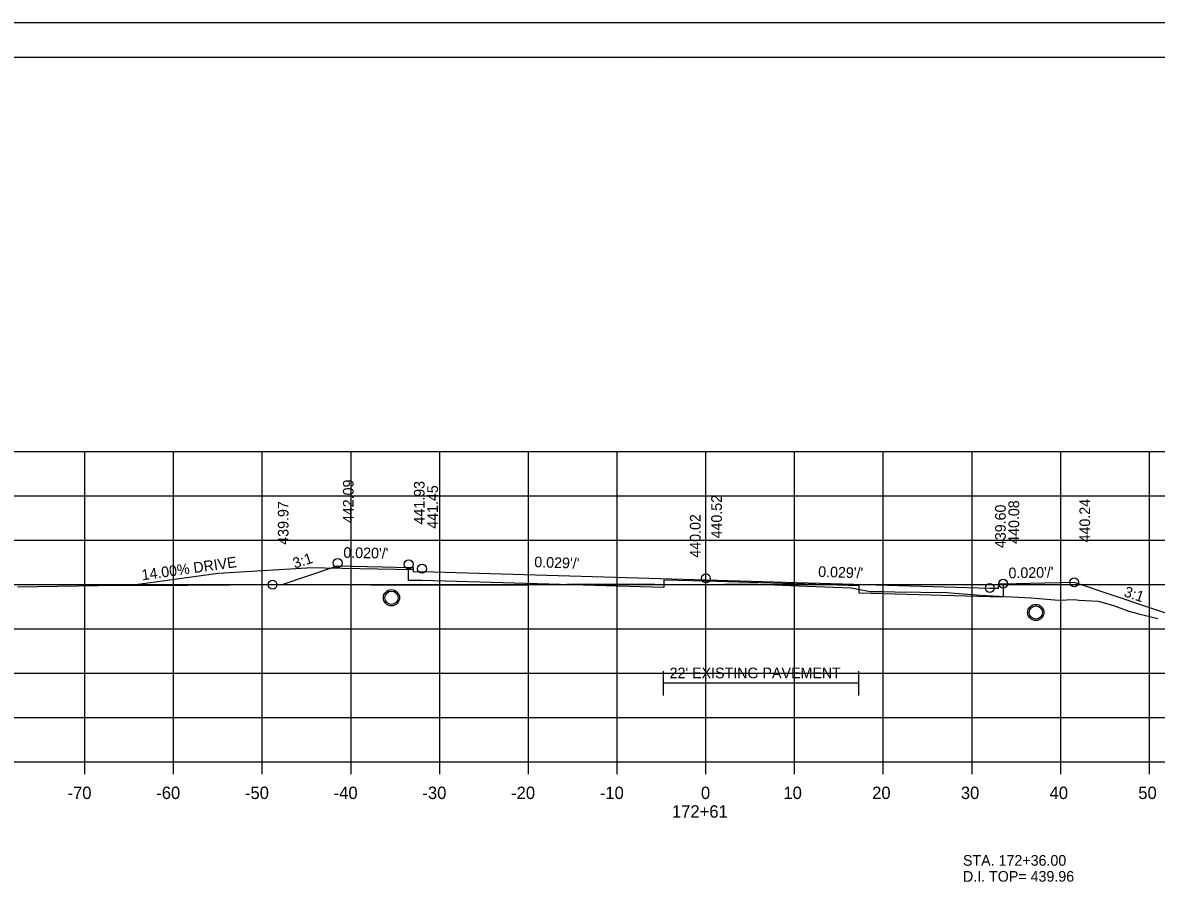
# Model space of a CAD drawing. Extents: x 1538688 to 1540766, y 656250 to 671912.
# Drawn here: x 1538781.2 to 1538909, y 670107.7 to 670204.9 of the extents above; entities that cross this region are included whole.
import ezdxf

# ---------------------------------------------------------------- set-up
doc = ezdxf.new("R2010")
doc.units = 0
for name, color, linetype in [('16', 7, 'Continuous'), ('18', 7, 'Continuous'), ('20', 7, 'Continuous'), ('22', 7, 'Continuous'), ('26', 7, 'Continuous'), ('39', 7, 'Continuous'), ('40', 7, 'Continuous'), ('41', 7, 'Continuous'), ('42', 7, 'Continuous'), ('7', 7, 'Continuous'), ('Borings', 7, 'Continuous'), ('Horizontal Alignment', 7, 'Continuous'), ('RipRap', 7, 'Continuous')]:
    doc.layers.add(name, color=color, linetype=linetype)

msp = doc.modelspace()

# ---------------------------------------------------------------- linework, layer by layer
at = {"layer": '16'}
for p, q in [((1538793.35, 670141.42), (1538803.2, 670142.8)), ((1538803.2, 670142.8), (1538813.18, 670143.4)), ((1538825.18, 670143.16), (1538813.18, 670143.4))]:
    msp.add_line(p, q, dxfattribs=at)
at = {"layer": '18'}
msp.add_lwpolyline([(1538780.58, 670141.25), (1538789.67, 670141.41), (1538799.79, 670141.44), (1538802.56, 670141.45), (1538804.53, 670141.48), (1538808.1, 670141.49), (1538820.37, 670141.45), (1538824.6, 670141.46), (1538835.68, 670141.43), (1538840.53, 670141.5), (1538844.51, 670141.57), (1538851.47, 670141.55), (1538852.4, 670141.54), (1538852.71, 670141.52), (1538860.26, 670141.54), (1538864.11, 670141.54), (1538868.61, 670141.36), (1538874.57, 670141.12), (1538875.12, 670141.01), (1538876.72, 670140.72), (1538877.05, 670140.73), (1538877.35, 670140.71), (1538878.03, 670140.72), (1538879.48, 670140.68), (1538885.32, 670140.59), (1538889.15, 670140.29), (1538891.22, 670140.2), (1538894.86, 670139.99), (1538897.98, 670139.75), (1538899.69, 670139.81), (1538900.27, 670139.74), (1538902.41, 670139.63), (1538904.11, 670139.15), (1538905.87, 670138.51), (1538906.84, 670138.24), (1538909.12, 670137.66)], dxfattribs=at)
at = {"layer": '20'}
for points in [[(1538810.32, 670141.48), (1538816.67, 670143.6), (1538821.67, 670143.5), (1538824.67, 670143.44), (1538825.17, 670143.44), (1538825.18, 670142.94), (1538826.18, 670142.96), (1538858.18, 670142.03), (1538890.18, 670141.11), (1538891.18, 670141.09), (1538891.19, 670141.59), (1538891.69, 670141.59), (1538894.69, 670141.65), (1538899.69, 670141.75), (1538912.43, 670137.5)], [(1538891.69, 670141.59), (1538891.69, 670140.09), (1538890.18, 670140.11), (1538875.44, 670140.54), (1538875.44, 670141.37), (1538858.18, 670141.87), (1538853.44, 670142), (1538853.44, 670141.17), (1538826.18, 670141.96), (1538824.67, 670141.94), (1538824.67, 670143.44)]]:
    msp.add_lwpolyline(points, dxfattribs=at)
at = {"layer": '22'}
for p, q in [((1538718.18, 670156.51), (1538998.18, 670156.51)), ((1538788.18, 670121.51), (1538788.18, 670156.51)), ((1538798.18, 670121.51), (1538798.18, 670156.51)), ((1538808.18, 670121.51), (1538808.18, 670156.51)), ((1538818.18, 670121.51), (1538818.18, 670156.51)), ((1538828.18, 670121.51), (1538828.18, 670156.51)), ((1538838.18, 670121.51), (1538838.18, 670156.51)), ((1538848.18, 670121.51), (1538848.18, 670156.51)), ((1538858.18, 670121.51), (1538858.18, 670156.51)), ((1538868.18, 670121.51), (1538868.18, 670156.51)), ((1538878.18, 670121.51), (1538878.18, 670156.51)), ((1538888.18, 670121.51), (1538888.18, 670156.51)), ((1538898.18, 670121.51), (1538898.18, 670156.51)), ((1538908.18, 670121.51), (1538908.18, 670156.51)), ((1538718.18, 670151.51), (1538998.18, 670151.51)), ((1538718.18, 670146.51), (1538998.18, 670146.51)), ((1538718.18, 670141.51), (1538998.18, 670141.51)), ((1538718.18, 670136.51), (1538998.18, 670136.51)), ((1538718.18, 670131.51), (1538998.18, 670131.51)), ((1538718.18, 670126.51), (1538998.18, 670126.51)), ((1538718.18, 670121.51), (1538998.18, 670121.51))]:
    msp.add_line(p, q, dxfattribs=at)
at = {"layer": '26'}
msp.add_line((1538687.78, 670204.87), (1539021.11, 670204.87), dxfattribs=at)
msp.add_lwpolyline([(1538687.77, 670204.87), (1539021.11, 670204.87), (1539021.11, 669991.53), (1538687.77, 669991.53)], close=True, dxfattribs=at)
for centre, radius in [((1538816.67, 670143.93), 0.5), ((1538824.67, 670143.77), 0.5), ((1538826.18, 670143.29), 0.5), ((1538858.18, 670142.2), 0.5), ((1538809.33, 670141.49), 0.5), ((1538890.18, 670141.11), 0.5), ((1538891.69, 670141.59), 0.5), ((1538899.69, 670141.75), 0.5), ((1538822.74, 670140.01), 0.917), ((1538895.37, 670138.35), 0.917)]:
    msp.add_circle(centre, radius, dxfattribs=at)
at = {"layer": '39'}
for centre in [(1538822.74, 670140.01), (1538895.37, 670138.35)]:
    msp.add_circle(centre, 0.75, dxfattribs=at)
at = {"layer": '7'}
for p, q in [((1538853.38, 670131.75), (1538853.38, 670129)), ((1538875.38, 670131.75), (1538875.38, 670129)), ((1538875.38, 670130.37), (1538853.38, 670130.37))]:
    msp.add_line(p, q, dxfattribs=at)
at = {"layer": 'Borings'}
for p, q in [((1538718.18, 670121.51), (1538998.18, 670121.51)), ((1538788.18, 670120.11), (1538788.18, 670121.51)), ((1538798.18, 670120.11), (1538798.18, 670121.51)), ((1538808.18, 670120.11), (1538808.18, 670121.51)), ((1538818.18, 670120.11), (1538818.18, 670121.51)), ((1538828.18, 670120.11), (1538828.18, 670121.51)), ((1538838.18, 670120.11), (1538838.18, 670121.51)), ((1538848.18, 670120.11), (1538848.18, 670121.51)), ((1538858.18, 670120.11), (1538858.18, 670121.51)), ((1538868.18, 670120.11), (1538868.18, 670121.51)), ((1538878.18, 670120.11), (1538878.18, 670121.51)), ((1538888.18, 670120.11), (1538888.18, 670121.51)), ((1538898.18, 670120.11), (1538898.18, 670121.51)), ((1538908.18, 670120.11), (1538908.18, 670121.51))]:
    msp.add_line(p, q, dxfattribs=at)
at = {"layer": 'RipRap'}
for p, q in [((1538700.18, 670200.97), (1539016.36, 670200.97)), ((1538852.7, 670200.71), (1538852.7, 670200.71)), ((1538852.7, 670200.71), (1538852.7, 670200.71))]:
    msp.add_line(p, q, dxfattribs=at)

# ---------------------------------------------------------------- texts
at = {"layer": '16'}
msp.add_text('14.00% DRIVE', height=1.2, rotation=7.9994, dxfattribs=at).set_placement((1538794.66, 670141.97))
at = {"layer": '40'}
for s, p in [('STA. 172+36.00', (1538887.16, 670109.79)), ('D.I. TOP= 439.96', (1538887.16, 670107.99))]:
    msp.add_text(s, height=1.2, dxfattribs=at).set_placement(p)
at = {"layer": '41'}
for s, p in [('442.09', (1538818.47, 670148.43)), ('441.93', (1538826.47, 670148.27)), ('441.45', (1538827.98, 670147.79)), ('440.52', (1538859.98, 670146.7)), ('439.97', (1538811.13, 670145.99)), ('439.60', (1538891.98, 670145.61)), ('440.08', (1538893.49, 670146.09)), ('440.24', (1538901.49, 670146.25)), ('440.02', (1538857.58, 670144.53))]:
    msp.add_text(s, height=1.2, rotation=90, dxfattribs=at).set_placement(p)
at = {"layer": '42'}
for s, rotation, p in [("0.020'/'", 358.8542, (1538817.3, 670144.52)), ('3:1', 18.4349, (1538811.84, 670143.28)), ("0.029'/'", 358.0471, (1538838.82, 670143.46)), ("0.029'/'", 358.0471, (1538870.82, 670142.37)), ("0.020'/'", 1.1458, (1538892.3, 670142.2)), ('3:1', 341.5651, (1538905.22, 670140.2))]:
    msp.add_text(s, height=1.2, rotation=rotation, dxfattribs=at).set_placement(p)
at = {"layer": '7'}
msp.add_text("22' EXISTING PAVEMENT", height=1.2, dxfattribs=at).set_placement((1538854.09, 670130.93))
at = {"layer": 'Horizontal Alignment'}
for s, p in [('-70', (1538786.22, 670117.31)), ('-60', (1538796.22, 670117.31)), ('-50', (1538806.22, 670117.31)), ('-40', (1538816.22, 670117.31)), ('-30', (1538826.22, 670117.31)), ('-20', (1538836.22, 670117.31)), ('-10', (1538846.22, 670117.31)), ('0', (1538857.62, 670117.31)), ('10', (1538866.92, 670117.31)), ('20', (1538876.92, 670117.31)), ('30', (1538886.92, 670117.31)), ('40', (1538896.92, 670117.31)), ('50', (1538906.92, 670117.31)), ('172+61', (1538854.35, 670115.21))]:
    msp.add_text(s, height=1.4, dxfattribs=at).set_placement(p)

doc.saveas('drawing.dxf')
